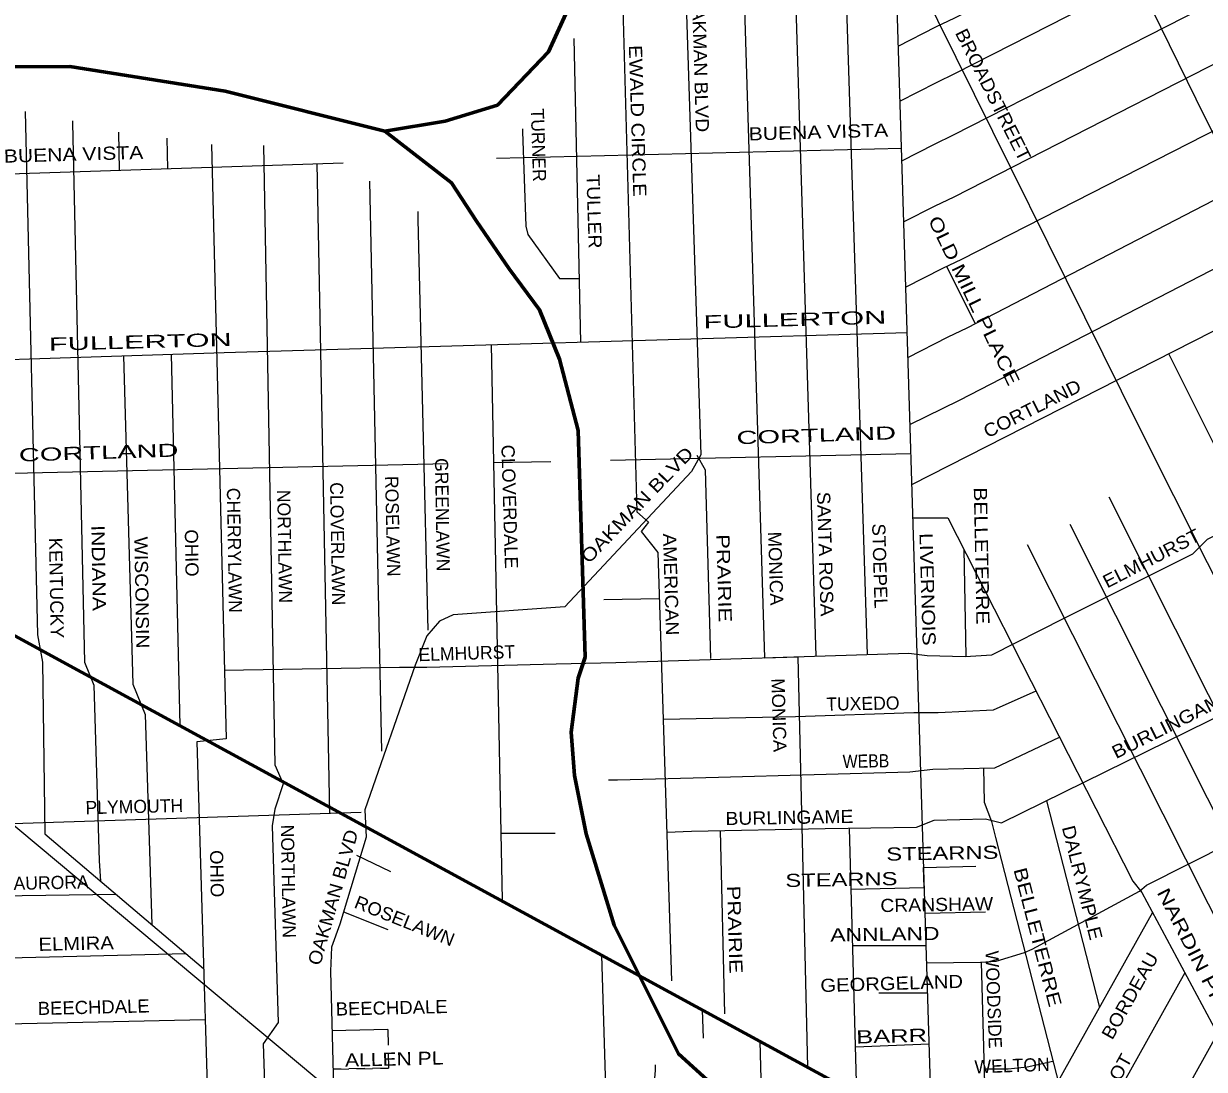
# Model space of a CAD drawing. Extents: x 34705 to 138605, y 34275 to 143551.
# Drawn here: x 69930 to 76666, y 113900 to 119866 of the extents above; entities that cross this region are included whole.
import ezdxf
from ezdxf.enums import TextEntityAlignment as Align

# ---------------------------------------------------------------- set-up
doc = ezdxf.new("R2010")
doc.units = 0
doc.header["$LTSCALE"] = 30
doc.linetypes.add('MEDIUM_DASHED', pattern=[4.5, 3, -1.5])
for name, color, linetype, lineweight in [('1', 7, 'Continuous', 13), ('11', 7, 'Continuous', 13), ('50', 7, 'Continuous', 13), ('51', 7, 'Continuous', 35)]:
    doc.layers.add(name, color=color, linetype=linetype, lineweight=lineweight)

msp = doc.modelspace()

# ---------------------------------------------------------------- linework, layer by layer
at = {"layer": '1'}
for p, q in [((74554.45, 122119.23), (74741.93, 116266.39)), ((73069.13, 119781.17), (73107.09, 118049.52)), ((70471.55, 119247.55), (70475.42, 119029.87)), ((70746.69, 119212.49), (70751.43, 119037.25)), ((72628.12, 119098.3), (74937.48, 119155.07)), ((71603.68, 119067.36), (71674.75, 115362.26)), ((71904.1, 118966.69), (71971.54, 115715.12)), ((74996.83, 117236.67), (77685.82, 118606.81)), ((75194.83, 118480.6), (75357.7, 118154.76)), ((72596.66, 118034.61), (72659.54, 114865.2)), ((70772.36, 117980.35), (70822.21, 115861.3)), ((73279.17, 117375.92), (74991.38, 117412.89)), ((69717.18, 117299.01), (72350.73, 117355.88)), ((72609.64, 117361.47), (72937.64, 117368.55)), ((75294.82, 116867.75), (75304.92, 116256.62)), ((75654.94, 116895.29), (77843.46, 112547.95)), ((73239.33, 116580.93), (73556.83, 116585.53)), ((75764.81, 115431.96), (76067.45, 114253.62)), ((73903.75, 115263), (73928.02, 114216.92)), ((70051.87, 115243.32), (70957.11, 114475.91)), ((72651.97, 115246.88), (72962.42, 115248.62)), ((71830.08, 115121.79), (72023.21, 115029.06)), ((71755.51, 114799.42), (72007.84, 114698.45)), ((75072.49, 114790.76), (75416.59, 114798.4)), ((76370.24, 114795.07), (75831.64, 113831.95)), ((74658.98, 114606.19), (75078.19, 114606.19)), ((75391.97, 114512.52), (75425.28, 113355.5)), ((76555.08, 114450.42), (75951.76, 113371.56)), ((74809.39, 114337.09), (75086.52, 114337.09)), ((71689.34, 114121.92), (72007.84, 114129.5)), ((74675.37, 114029.1), (75095.52, 114046.26)), ((76740.73, 114104.26), (76113.76, 112983.11))]:
    msp.add_line(p, q, dxfattribs=at)
at = {"layer": '1', "linetype": 'MEDIUM_DASHED'}
msp.add_line((72011.33, 113907.04), (71695.32, 113901.09), dxfattribs=at)
at = {"layer": '1'}
for points in [[(74269.09, 141753.87), (74342.79, 139035.88), (74401.15, 136407.9), (74440.05, 135250.17), (74447.86, 135168.57), (74511.2, 133233.12), (74537.31, 132174.65), (74629.7, 129069.96), (74724.29, 126046.91), (75258.72, 108770.25), (75949.8, 107475.21), (75982.05, 107419.91), (76018.21, 107315.9)], [(74939.7, 119083.53), (75125.7, 119178.63), (75234.29, 119230.77), (77362.79, 120317.09), (77427.95, 120347.51), (77587.58, 120430.07), (77678.8, 120482.21), (79201.32, 121241.54), (79279.51, 121258.93), (79991.91, 121619.58), (80100.5, 121680.42), (81354.79, 122305.05), (81424.29, 122292.01), (82447.28, 122801.63), (82425.09, 122845.27), (83342.46, 123293.38)], [(74950.48, 118734.85), (75130.04, 118826.66), (75238.64, 118878.8), (77367.13, 119965.12), (77432.29, 119995.54), (77743.96, 120151.97), (77830.84, 120182.39), (78977.62, 120755.96), (78979.79, 120759.22), (79364.22, 120968.88), (80109.19, 121345.83), (80256.88, 121397.97), (81030.09, 121797.74), (81138.69, 121836.85), (81481.85, 122019.35), (81538.32, 122023.69), (83550.61, 123032.88), (83763.46, 123141.51), (83799.61, 123153.95)], [(74929.18, 119423.46), (75138.73, 119530.59), (75247.32, 119582.74), (77375.82, 120669.06), (77440.98, 120699.47), (79074.26, 121514.21), (79148.11, 121475.1), (79899.6, 121853.14), (79925.66, 121935.7), (81115.88, 122531)], [(75318.66, 122055.73), (76028.12, 120617.92), (76111.05, 120470.45), (76668.52, 119332.11), (76779.09, 119115.5), (77009.45, 118650.03), (77152.27, 118376.97), (77198.34, 118326.27), (79630.99, 113464.64)], [(74258.1, 121924.97), (74300.46, 121072.72), (74448.74, 116257.24)], [(73963.22, 121799.31), (73977.56, 121108.62), (74019.46, 120917.12), (74038.81, 120074.64), (74156.29, 116248.13), (74346.34, 116254.05), (74402.54, 113911.95), (74130.71, 114059.85), (74137.61, 113774.76)], [(74919.45, 119737.91), (75134.38, 119847.8), (75242.98, 119899.94), (77371.48, 120986.26), (77436.63, 121016.68), (78978.63, 121781.91)], [(74962.01, 118362.23), (75173.48, 118470.35), (75282.08, 118522.49), (77410.57, 119608.81), (77475.73, 119639.23), (77869.93, 119843.45), (78892.91, 120355.11), (79613.99, 120715.77), (80282.95, 121050.35), (80347.92, 121102.47), (81530.21, 121702.5)], [(73665.68, 121624.44), (73686.58, 120680.84), (73794.29, 117405.74), (73740.38, 117310.04), (73016.88, 116538.44), (72380.08, 116493.54), (72302.29, 116457.64), (72230.58, 116373.94), (72164.79, 116206.44), (71877.79, 115380.94), (71883.79, 115225.44), (71734.29, 114728.94), (71686.49, 114597.34), (71680.49, 114459.74), (71715.21, 113134.29), (71393.49, 112811.74), (71130.38, 112494.74), (70938.99, 112093.94), (69267.68, 110303.64)], [(73324.46, 120847.81), (73428.96, 117081.32), (73494.76, 117021.52), (73452.86, 116967.72), (73548.56, 116848.02), (73625.51, 114405.9)], [(75038.31, 120098.59), (76295.34, 117560.08), (78615.41, 112943.83)], [(69939.94, 119365.43), (70008.66, 116378.52), (70038.56, 116222.92), (70051.87, 115243.32)], [(70208.69, 119310.74), (70208.96, 119299.12), (70277.76, 116222.92), (70331.56, 116091.32), (70361.46, 115089.42), (70369.02, 114974.46)], [(72776.68, 119265.59), (72777.16, 119249.72), (72795.16, 118711.32), (72807.06, 118663.52), (72986.46, 118412.32), (73096.63, 118412.32)], [(71001.32, 119176.38), (71084.96, 115786.32), (70917.56, 115768.32), (71012.35, 112670.01), (71196.73, 112600.89), (71256.86, 109989.92), (71368.68, 107404.98)], [(71298.63, 119171.5), (71363.06, 115636.72), (71410.86, 115529.02), (71363.06, 115385.52), (71348.06, 115289.82), (71382.46, 114167.72), (71297.26, 114045.62), (71340.66, 112750.52), (71341.04, 112672.83), (71493.34, 112674.05), (71555.86, 110103.62), (71519.96, 110001.92), (71638.19, 107412.98)], [(74974.39, 117961.94), (75203.89, 118079.27), (75312.48, 118131.42), (76827.4, 118913.56), (77384.98, 119189.97)], [(65907.15, 118876.05), (68348.19, 118959.19), (71753.83, 119072.34)], [(74986.24, 117579.01), (75269.33, 117718.12), (77539.8, 118889.87)], [(72178.39, 118793.99), (72179.26, 118748.72), (72235.88, 116405.46)], [(62409.18, 117722.8), (66398.88, 117838.11), (71075.05, 117990.2), (74970, 118103.89)], [(70499.63, 117971.48), (70552.76, 116097.32), (70624.56, 115923.82), (70662.1, 114726.01)], [(76462.16, 117983.31), (76931.12, 117045.07), (76958.77, 117008.2), (77651.03, 115613.93)], [(71075.3, 116177.99), (72074.13, 116195.6), (72230.51, 116195.6), (72968.97, 116212.98), (73307.79, 116221.67), (74980.18, 116273.81), (75084.43, 116260.78), (75301.63, 116256.43), (75453.66, 116265.12), (75866.33, 116473.7), (76599.97, 116840.6), (76683.75, 116924.41), (77206.15, 117185.69), (78167.21, 117673.63)], [(73771.36, 117404.32), (73819.16, 117320.62), (73849.06, 116243.92)], [(76120.26, 117167.2), (77820.31, 113783.3), (77857.16, 113723.39), (78325.64, 112795.23)], [(75002.68, 117047.38), (75203.44, 117047.38), (76258.48, 114973.48), (76309.16, 114908.96), (77108.31, 113418.9)], [(75899.12, 117010.51), (77202.95, 114411.22), (77230.59, 114365.14), (78083.66, 112671.13)], [(73598.81, 115253.25), (73741.03, 115259.72), (74501.95, 115275.09), (74501.95, 115275.09), (75024.6, 115282.78), (75124.52, 115321.22), (75416.59, 115328.91), (75508.82, 115305.85), (77047.43, 116063.64), (76999.44, 116159.13), (78541.74, 116947.6)], [(75081.25, 114507.34), (75388.84, 114512.47), (75477.55, 114517.4), (75640.19, 114566.7), (75684.54, 114586.42), (76295.65, 114916.72), (76335.07, 114951.23), (77774.13, 115675.92), (77903.49, 115737.54), (77952.78, 115737.54), (78016.84, 115762.19), (78430.82, 115969.24), (78918.03, 116218.16)], [(73578.5, 115897.84), (74332.85, 115913.24), (75009.23, 115936.31), (75147.57, 115936.31), (75462.7, 115951.68), (75705.85, 116059.79)], [(73266.55, 115551.88), (73318.3, 115551.88), (73894.75, 115567.26), (74986.17, 115598.01), (75116.83, 115613.39), (75470.39, 115621.08), (75839.95, 115796.19)], [(75405.77, 115619.67), (75410.76, 115425.13), (75452.23, 115314.52), (75475.26, 115222.35), (75839.23, 113802.88), (76043.09, 113021.53)], [(40613.4, 114632.16), (42489.2, 114668.24), (47370.61, 114750.8), (48708.52, 114746.45), (48856.21, 114755.14), (56295.69, 114929.11), (59170.26, 114975.24), (60993.76, 115036.75), (61270.46, 115052.13), (62554.03, 115098.26), (64448.63, 115152.08), (64617.72, 115144.39), (66562.29, 115190.52), (67177.17, 115213.59), (67584.53, 115228.96), (71855.3, 115368.15)], [(74639.92, 115277.12), (74682.58, 113759.59), (74778.51, 113707.39), (74786.25, 113368.69)], [(74649.83, 114928.42), (75067.92, 114938.24), (75064.43, 115051.16), (75362.78, 115059.81)], [(68168.36, 114713.71), (69791.95, 114761.26), (69787.69, 114890.62), (70457.81, 114899.19)], [(64540.19, 114267.17), (66239.47, 114306.34), (67146.43, 114329.4), (67230.97, 114421.67), (68130.24, 114444.73), (68245.53, 114444.73), (69759.68, 114498.55), (69844.23, 114536.99), (70856.17, 114561.49)], [(73226.83, 114551.62), (73281.44, 112731.37), (73334.08, 112732.87), (73418.56, 110115.52), (73310.86, 110079.72), (73437.44, 107457.03), (73364.47, 107455.1), (73371.61, 107269.17)], [(68180.5, 114183.11), (69755.83, 114229.45), (69832.69, 114160.26), (70966.06, 114183.88)], [(73929.12, 114169.52), (73801.42, 114239), (73806.17, 114078.04)], [(73533.05, 113925.62), (73532.16, 113896.02), (73527.66, 113825.72), (73569.44, 112739.58), (73634.13, 112741.42), (73717.46, 110120.02), (73597.86, 110090.12), (73724.19, 107464.57), (73627.46, 107462.03), (73637.15, 107273.85)], [(75409.49, 113904.03), (75547.31, 113904.03), (75656.03, 113914.39), (75802.3, 113946.91)]]:
    msp.add_lwpolyline(points, dxfattribs=at)
at = {"layer": '1', "lineweight": 53}
msp.add_lwpolyline([(35051.57, 135383.85), (35124.2, 135323.83), (40544.24, 132389.75), (44352.38, 130313.49), (48721.15, 127927.26), (52359.24, 125955.06), (53781.74, 125169.15), (55156.63, 124418.97), (56043.46, 123936.71), (56442.24, 123716.41), (57585, 123085.31), (70109.98, 116247.42), (80624.23, 110526.89), (82336.58, 109591.28)], dxfattribs=at)
at = {"layer": '11', "linetype": 'MEDIUM_DASHED'}
for p in [(72008.11, 114128.34), (71695.32, 113901.09)]:
    msp.add_line(p, (72011.33, 113907.04), dxfattribs=at)
at = {"layer": '50'}
msp.add_line((74343.99, 111555.68), (68327.72, 116584.25), dxfattribs=at)
at = {"layer": '51', "lineweight": 60}
for points in [[(71991.18, 119251.97), (72335.28, 119310.19), (72633.8, 119401.76), (72924.35, 119704.36), (73043.76, 119967.14)], [(67942.15, 119618.13), (70194.46, 119620.82), (71080.59, 119480.93), (71991.18, 119251.97), (72371.35, 118958.42), (72513.07, 118739.92), (72699.81, 118466.38), (72873.22, 118232.88), (72986.6, 117952.66), (73093.32, 117545.69), (73133.33, 116251.38), (73093.32, 116131.29), (73053.3, 115824.39), (73073.31, 115577.54), (73140, 115243.96), (73300.07, 114723.56), (73666.9, 113989.68), (74218.8, 113487.65), (77177.29, 111994.8), (78236.88, 111462.14), (80168.01, 110411.99), (80456.46, 110276.91), (82330.6, 109176.08), (82543.51, 108967.12)]]:
    msp.add_lwpolyline(points, dxfattribs=at)

# ---------------------------------------------------------------- texts
at = {"layer": '11'}
for s, rotation, width, p in [('OAKMAN BLVD', 271.68, 1.1, (73754.37, 119643.91)), ('BROADSTREET', 296.632, 1.1, (75427.4, 119443.16)), ('EWALD CIRCLE', 271.681, 1.15, (73395.86, 119309.86)), ('BUENA VISTA', 1.62, 1.2, (74465.32, 119210.42)), ('BUENA VISTA', 1.62, 1.2, (70216.26, 119083.54)), ('TULLER', 271.796, 1.1, (73147.4, 118793.49)), ('OLD MILL PLACE', 295.823, 1.3, (75318.9, 118269.92)), ('FULLERTON', 1.529, 1.75, (74331.15, 118140.42)), ('FULLERTON', 1.529, 1.75, (70596.5, 118013.54)), ('CORTLAND', 26.793, 1.1, (75700.66, 117636.4)), ('CORTLAND', 1.823, 1.65, (74453.29, 117480.49)), ('CORTLAND', 1.823, 1.65, (70359.26, 117381.81)), ('CLOVERDALE', 271.68, 1.05, (72666, 117108.8)), ('OAKMAN BLVD', 46.076, 1.2, (73456.79, 117094.21)), ('BELLETERRE ', 271.126, 1.2, (75358.64, 116812.39)), ('SANTA ROSA', 271.68, 1.1, (74466.72, 116838.9)), ('STOEPEL', 271.683, 1.05, (74777.7, 116770.48)), ('INDIANA', 270.987, 1.2, (70320.94, 116759.79)), ('WISCONSIN', 270.988, 1.1, (70567.48, 116620)), ('OHIO', 270.989, 1.05, (70851.94, 116845.43)), ('AMERICAN', 271.681, 1.1, (73586.07, 116665.88)), ('PRAIRIE', 271.68, 1.25, (73888.97, 116701.16)), ('MONICA', 271.682, 1.05, (74183.43, 116756.33)), ('LIVERNOIS', 271.68, 1.2, (75050.02, 116637.82)), ('ELMHURST', 27.254, 1.1, (76381.38, 116782.23)), ('KENTUCKY', 270.989, 1.05, (70080.05, 116646.09)), ('MONICA', 271.682, 1.05, (74202.14, 115919.95)), ('BURLINGAME', 26.633, 1.15, (76503.11, 115840.83)), ('WEBB', 1, 0.9, (74736.32, 115621.82)), ('BURLINGAME', 0.996, 1.1, (74299.47, 115300)), ('OAKMAN BLVD', 74.076, 1.1, (71731.42, 114871.33)), ('DALRYMPLE', 283.997, 1.1, (75933.34, 114956.05)), ('OHIO', 270.989, 1.05, (70995.76, 115015.76)), ('STEARNS   ', 1.031, 1.35, (75228.34, 115097.34)), ('STEARNS   ', 1.031, 1.35, (74652.55, 114946.78)), ('BELLETERRE ', 284.537, 1.25, (75683.35, 114628.46)), ('PRAIRIE', 271.68, 1.25, (73950.33, 114696.03)), ('NARDIN PK. DR.', 296.963, 1.35, (76630.12, 114444.13)), ('ROSELAWN', 338.192, 1.05, (72090.05, 114712.56)), ('CRANSHAW ', 1, 1.1, (75155.34, 114803.12)), ('ANNLAND   ', 0.834, 1.3, (74898.5, 114634.83)), ('ELMIRA', 1.354, 1.15, (70230.63, 114580.89)), ('BORDEAU', 60.687, 1.1, (76274.2, 114301.59)), ('GEORGELAND  ', 1.712, 1.15, (74915.23, 114354.2)), ('BEECHDALE', 1.351, 1.05, (70330.87, 114217.57)), ('BEECHDALE', 1.351, 1.05, (72030.47, 114214.19)), ('BARR   ', 1.635, 1.45, (74943.17, 114054.67)), ('ALLEN PL', 1.351, 1.2, (72045.13, 113921.78)), ('CHENLOT', 60.689, 1.1, (76129.12, 113731.37))]:
    msp.add_text(s, height=75, rotation=rotation, dxfattribs=dict(at, width=width)).set_placement(p, align=Align.CENTER)
for s, rotation, p in [('TURNER', 271.796, (72829.95, 119171.93)), ('GREENLAWN', 270.989, (72282.06, 117063.55)), ('ROSELAWN', 271.302, (71998.47, 116997.72)), ('CHERRYLAWN', 270.987, (71095.75, 116860.73)), ('CLOVERLAWN', 270.989, (71684.38, 116898.05)), ('NORTHLAWN', 270.989, (71382.06, 116882.61)), ('ELMHURST', 1.823, (72459.32, 116237.25)), ('TUXEDO', 1.001, (74718.56, 115949.98)), ('PLYMOUTH', 1.351, (70562.66, 115362.22)), ('NORTHLAWN', 270.989, (71403.2, 114972.37)), ('AURORA', 1.35, (70088.1, 114928.24)), ('WOODSIDE', 272.071, (75426.95, 114296.74)), ('WELTON', 2, (75570.59, 113884.63))]:
    msp.add_text(s, height=75, rotation=rotation, dxfattribs=at).set_placement(p, align=Align.CENTER)

doc.saveas('drawing.dxf')
